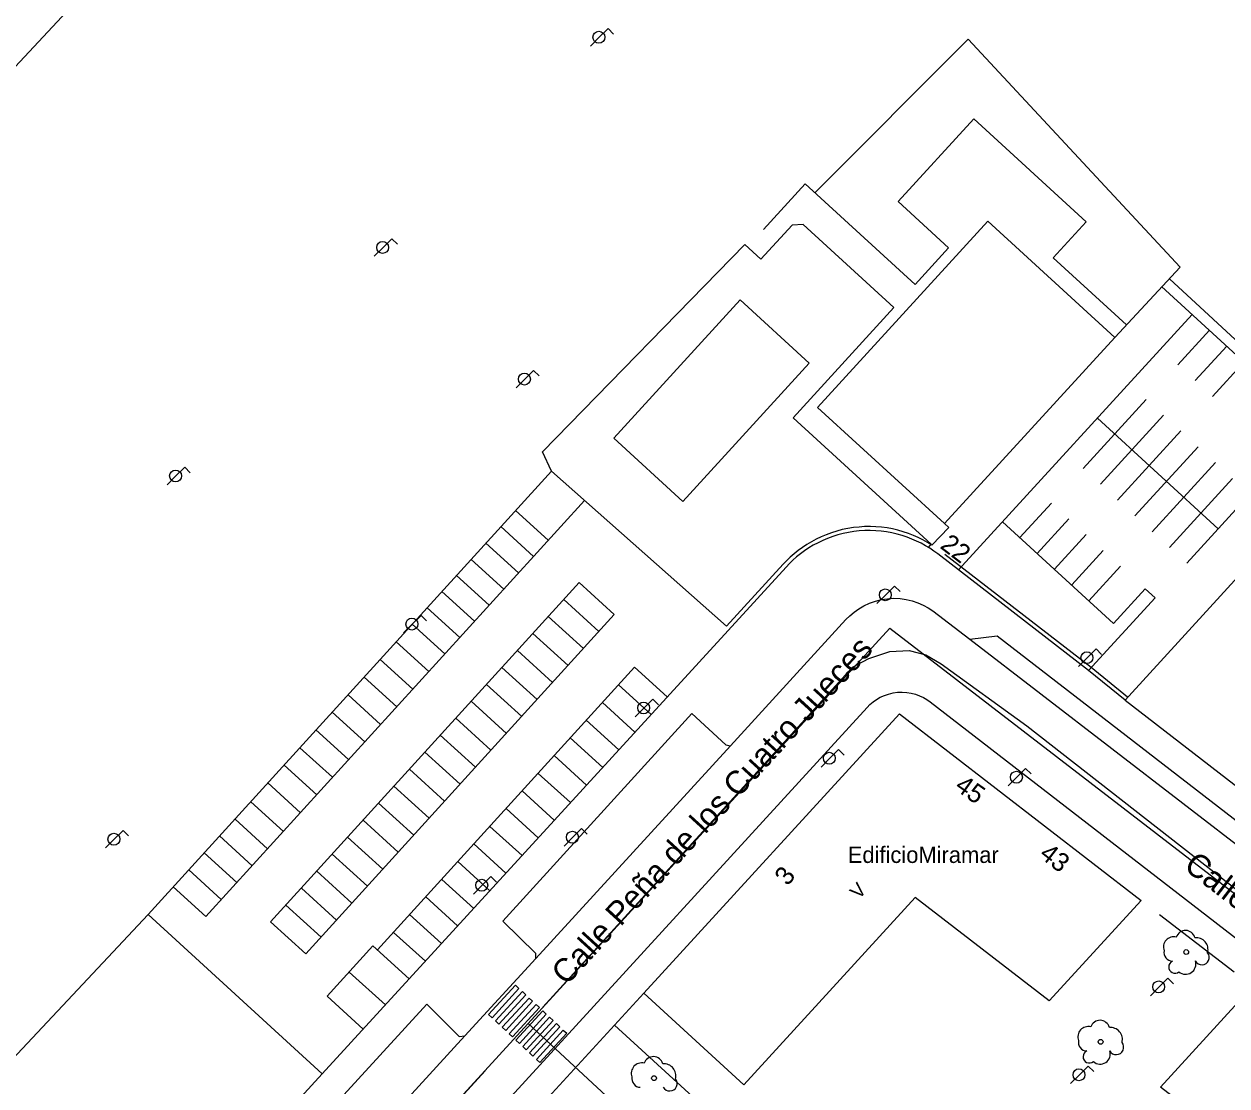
# Model space of a CAD drawing. Extents: x 282771 to 285132, y 4823109 to 4825496.
# Drawn here: x 283195.9 to 283324.3, y 4823190.8 to 4823304.2 of the extents above; entities that cross this region are included whole.
import ezdxf

# ---------------------------------------------------------------- set-up
doc = ezdxf.new("R2010")
doc.units = 0
for name, color, linetype in [('ACERA-BORDILLO', 7, 'Continuous'), ('ACERA-INTERIOR', 7, 'Continuous'), ('APARCAMIENTO', 7, 'Continuous'), ('ARBOL', 7, 'Continuous'), ('CALLE-EJE', 7, 'Continuous'), ('CALLE-TEXTO', 7, 'Continuous'), ('EDIFICIO', 7, 'Continuous'), ('FAROLA', 7, 'Continuous'), ('NUM-LOCAL', 7, 'Continuous'), ('NUM-PORTAL', 7, 'Continuous'), ('NUM-VADO', 7, 'Continuous'), ('PASO-PEATONES', 7, 'Continuous'), ('SENAL-VIARIA', 7, 'Continuous'), ('TXT-ALTURA-EDIFICIO', 7, 'Continuous'), ('TXT-EDIFICIOS', 7, 'Continuous'), ('VALLA', 7, 'Continuous')]:
    doc.layers.add(name, color=color, linetype=linetype)

msp = doc.modelspace()

# ---------------------------------------------------------------- linework, layer by layer
at = {"layer": 'ACERA-BORDILLO'}
for points in [[(283211.88, 4823170.01), (283238.9, 4823199.52), (283242.35, 4823196.07), (283242.96, 4823196.14), (283250.53, 4823204.41), (283250.53, 4823204.93), (283247.01, 4823208.39), (283267.19, 4823230.58), (283270.83, 4823227.22), (283271.32, 4823227.13), (283283.64, 4823240.59), (283284.06, 4823241.01), (283284.52, 4823241.4), (283285.03, 4823241.76), (283285.58, 4823242.08), (283286.18, 4823242.35), (283286.8, 4823242.57), (283287.44, 4823242.73), (283288.1, 4823242.83), (283288.77, 4823242.87), (283289.43, 4823242.84), (283290.08, 4823242.75), (283290.72, 4823242.6), (283291.32, 4823242.4), (283291.89, 4823242.15), (283292.43, 4823241.85), (283292.92, 4823241.52), (283296.88, 4823238.5), (283299.79, 4823238.87), (283352.55, 4823198.11)], [(283205.25, 4823143.07), (283285.91, 4823231.22), (283286.21, 4823231.52), (283286.55, 4823231.81), (283286.92, 4823232.07), (283287.32, 4823232.3), (283287.76, 4823232.49), (283288.21, 4823232.65), (283288.68, 4823232.76), (283289.17, 4823232.83), (283289.65, 4823232.84), (283290.14, 4823232.81), (283290.61, 4823232.74), (283291.07, 4823232.62), (283291.51, 4823232.46), (283291.92, 4823232.27), (283292.3, 4823232.05), (283292.65, 4823231.8), (283353.76, 4823184.59)]]:
    msp.add_lwpolyline(points, dxfattribs=at)
at = {"layer": 'ACERA-INTERIOR'}
for points in [[(283313.6, 4823272.07), (283305.78, 4823279.23), (283309.3, 4823283.08), (283297.3, 4823294.06), (283289.23, 4823285.23), (283294.62, 4823280.3), (283291.03, 4823276.39), (283279.3, 4823287.12), (283274.84, 4823282.25)], [(283292.46, 4823248.31), (283292.77, 4823248.65), (283278.01, 4823262.15), (283288.77, 4823273.91), (283279.09, 4823282.77), (283277.91, 4823282.72), (283274.57, 4823279.07), (283272.85, 4823280.65)], [(283317.36, 4823276.17), (283337.23, 4823257.99), (283313.46, 4823232)], [(283295.67, 4823245.9), (283320.63, 4823273.18)], [(283309.57, 4823235.16), (283316.67, 4823242.92), (283315.62, 4823243.88), (283312.24, 4823240.19), (283300.38, 4823251.04)], [(283313.46, 4823232), (283309.57, 4823235.16), (283293.45, 4823247.61), (283293.04, 4823247.91), (283292.61, 4823248.21), (283292.16, 4823248.48), (283291.69, 4823248.74), (283291.2, 4823248.98), (283290.7, 4823249.2), (283290.18, 4823249.4), (283289.65, 4823249.58), (283289.11, 4823249.73), (283288.55, 4823249.86), (283287.99, 4823249.97), (283287.41, 4823250.04), (283286.83, 4823250.09), (283286.25, 4823250.11), (283285.67, 4823250.11), (283285.08, 4823250.07), (283284.5, 4823250.01), (283283.93, 4823249.91), (283283.36, 4823249.79), (283282.79, 4823249.65), (283282.24, 4823249.47), (283281.7, 4823249.27), (283281.18, 4823249.05), (283280.67, 4823248.81), (283280.17, 4823248.54), (283279.7, 4823248.25), (283279.24, 4823247.95), (283278.8, 4823247.63), (283278.39, 4823247.29), (283277.99, 4823246.95), (283277.62, 4823246.58), (283277.26, 4823246.21), (283227.73, 4823192.08)], [(283313.72, 4823232.33), (283309.83, 4823235.48), (283294.21, 4823247.55)], [(283313.46, 4823232), (283363.81, 4823193.1), (283367.83, 4823198.35), (283369.66, 4823201.27), (283369.62, 4823204.09), (283367.36, 4823208.58), (283369, 4823209.49)], [(283325.1, 4823202.94), (283317.15, 4823209.08)], [(283247.21, 4823184.48), (283250.33, 4823187.9), (283258.93, 4823197.3), (283262.06, 4823200.71)], [(283258.93, 4823197.3), (283270.62, 4823186.61), (283274.85, 4823182.74)]]:
    msp.add_lwpolyline(points, dxfattribs=at)
at = {"layer": 'APARCAMIENTO'}
for points in [[(283322.48, 4823271.49), (283319.1, 4823267.8)], [(283324.32, 4823269.8), (283320.95, 4823266.11)], [(283326.17, 4823268.11), (283322.79, 4823264.43)], [(283315.73, 4823264.11), (283308.98, 4823256.73)], [(283323.42, 4823250.3), (283310.51, 4823262.11)], [(283317.57, 4823262.42), (283310.82, 4823255.05)], [(283319.42, 4823260.74), (283312.67, 4823253.36)], [(283321.26, 4823259.05), (283314.51, 4823251.67)], [(283323.11, 4823257.36), (283316.35, 4823249.98)], [(283324.95, 4823255.67), (283318.2, 4823248.3)], [(283326.79, 4823253.99), (283320.04, 4823246.61)], [(283215.31, 4823208.88), (283255.72, 4823253.33)], [(283248.38, 4823252.26), (283251.87, 4823249.09)], [(283305.6, 4823253.04), (283302.23, 4823249.36)], [(283307.45, 4823251.36), (283304.07, 4823247.67)], [(283246.8, 4823250.52), (283250.29, 4823247.35)], [(283309.29, 4823249.67), (283305.92, 4823245.98)], [(283245.21, 4823248.77), (283248.69, 4823245.6)], [(283311.14, 4823247.98), (283307.76, 4823244.29)], [(283243.63, 4823247.03), (283247.11, 4823243.86)], [(283312.98, 4823246.29), (283309.6, 4823242.61)], [(283258.92, 4823241.14), (283255.17, 4823244.56), (283222.2, 4823208.31), (283225.96, 4823204.89), (283258.92, 4823241.14)], [(283242.05, 4823245.29), (283245.54, 4823242.13)], [(283240.51, 4823243.6), (283243.99, 4823240.43)], [(283253.52, 4823242.74), (283257.28, 4823239.33)], [(283238.93, 4823241.86), (283242.41, 4823238.69)], [(283251.87, 4823240.93), (283255.63, 4823237.51)], [(283237.34, 4823240.12), (283240.83, 4823236.95)], [(283235.63, 4823238.23), (283239.11, 4823235.07)], [(283250.22, 4823239.12), (283253.98, 4823235.7)], [(283248.57, 4823237.31), (283252.33, 4823233.89)], [(283233.9, 4823236.33), (283237.39, 4823233.17)], [(283232.2, 4823234.46), (283235.68, 4823231.29)], [(283264.56, 4823232.34), (283261.08, 4823235.5), (283233.63, 4823205.32)], [(283246.92, 4823235.49), (283250.68, 4823232.08)], [(283245.28, 4823233.68), (283249.03, 4823230.26)], [(283259.37, 4823233.62), (283262.84, 4823230.45)], [(283230.48, 4823232.57), (283233.96, 4823229.4)], [(283243.63, 4823231.87), (283247.39, 4823228.45)], [(283257.65, 4823231.73), (283261.12, 4823228.57)], [(283228.79, 4823230.71), (283232.27, 4823227.54)], [(283241.98, 4823230.06), (283245.74, 4823226.64)], [(283255.93, 4823229.84), (283259.4, 4823226.69)], [(283227.06, 4823228.81), (283230.55, 4823225.64)], [(283240.33, 4823228.24), (283244.09, 4823224.83)], [(283254.22, 4823227.96), (283257.68, 4823224.81)], [(283225.35, 4823226.92), (283228.83, 4823223.76)], [(283238.68, 4823226.43), (283242.44, 4823223.01)], [(283252.5, 4823226.07), (283255.96, 4823222.93)], [(283223.65, 4823225.06), (283227.14, 4823221.9)], [(283237.03, 4823224.62), (283240.79, 4823221.2)], [(283250.79, 4823224.18), (283254.23, 4823221.05)], [(283221.91, 4823223.15), (283225.39, 4823219.98)], [(283235.39, 4823222.81), (283239.14, 4823219.39)], [(283249.07, 4823222.3), (283252.51, 4823219.17)], [(283220.1, 4823221.15), (283223.58, 4823217.98)], [(283233.74, 4823220.99), (283237.5, 4823217.58)], [(283247.36, 4823220.41), (283250.79, 4823217.29)], [(283218.42, 4823219.3), (283221.9, 4823216.13)], [(283232.09, 4823219.18), (283235.85, 4823215.76)], [(283245.64, 4823218.52), (283249.07, 4823215.4)], [(283216.77, 4823217.49), (283220.25, 4823214.32)], [(283230.44, 4823217.37), (283234.2, 4823213.95)], [(283243.93, 4823216.64), (283247.35, 4823213.52)], [(283215.12, 4823215.68), (283218.6, 4823212.51)], [(283228.79, 4823215.56), (283232.55, 4823212.14)], [(283213.47, 4823213.86), (283216.95, 4823210.7)], [(283227.14, 4823213.74), (283230.9, 4823210.33)], [(283242.21, 4823214.75), (283245.63, 4823211.64)], [(283240.49, 4823212.86), (283243.91, 4823209.76)], [(283211.82, 4823212.05), (283215.31, 4823208.88)], [(283225.5, 4823211.93), (283229.25, 4823208.51)], [(283223.85, 4823210.12), (283227.61, 4823206.7)], [(283238.78, 4823210.98), (283242.19, 4823207.88)], [(283237.06, 4823209.09), (283240.46, 4823206)], [(283235.35, 4823207.2), (283238.74, 4823204.12)], [(283237.02, 4823202.23), (283233.14, 4823205.76), (283228.24, 4823200.37), (283232.1, 4823196.86)], [(283230.6, 4823202.96), (283234.47, 4823199.45)]]:
    msp.add_lwpolyline(points, dxfattribs=at)
at = {"layer": 'ARBOL'}
for centre in [(283319.99, 4823205.1), (283310.85, 4823195.51), (283263.16, 4823191.63)]:
    msp.add_circle(centre, 0.255, dxfattribs=at)
for centre, radius, start, end in [((283319.92, 4823206.36), 1.04, 15.6423, 161.3843), ((283318.66, 4823205.63), 1.1, 75.4318, 200.5561), ((283321.05, 4823205.36), 1.27, 345.0327, 95.7993), ((283318.55, 4823205.06), 0.935, 168.599, 268.1324), ((283321.66, 4823204.53), 0.797, 208.9625, 38.991), ((283318.79, 4823203.51), 0.672, 113.7367, 309.4725), ((283319.93, 4823203.81), 1.09, 228.9545, 17.928), ((283309.52, 4823196.04), 1.1, 75.4318, 200.5561), ((283310.78, 4823196.77), 1.04, 15.6423, 161.3843), ((283311.91, 4823195.77), 1.27, 345.0327, 95.7993), ((283309.41, 4823195.47), 0.935, 168.599, 268.1324), ((283309.65, 4823193.92), 0.672, 113.7367, 309.4725), ((283310.79, 4823194.22), 1.09, 228.9545, 17.928), ((283312.52, 4823194.94), 0.797, 208.9625, 38.991), ((283261.83, 4823192.16), 1.1, 75.4318, 200.5561), ((283263.09, 4823192.89), 1.04, 15.6423, 161.3843), ((283264.22, 4823191.89), 1.27, 345.0327, 95.7993), ((283261.72, 4823191.59), 0.935, 168.599, 268.1324), ((283264.83, 4823191.06), 0.797, 208.9625, 38.991)]:
    msp.add_arc(centre, radius, start, end, dxfattribs=at)
at = {"layer": 'CALLE-EJE'}
msp.add_line((283249.73, 4823197.47), (283319.38, 4823132.88), dxfattribs=at)
for points in [[(283196.87, 4823139.7), (283288.35, 4823239.68)], [(283288.35, 4823239.68), (283363.1, 4823182.13)]]:
    msp.add_lwpolyline(points, dxfattribs=at)
at = {"layer": 'EDIFICIO'}
for points in [[(283312.37, 4823270.72), (283294.18, 4823250.84), (283280.6, 4823263.26), (283298.8, 4823283.15), (283312.37, 4823270.72)], [(283262.06, 4823200.71), (283289.36, 4823230.55), (283315.17, 4823210.61), (283305.35, 4823199.88), (283291.05, 4823210.92), (283272.76, 4823190.93), (283262.06, 4823200.71)], [(283196.28, 4823157.71), (283183.86, 4823168.51), (283181.63, 4823166.08), (283174.7, 4823172.42), (283209.13, 4823209.09), (283227.73, 4823192.08), (283196.28, 4823157.71)], [(283327.08, 4823201.41), (283340.55, 4823191.01), (283346.42, 4823186.47), (283347.14, 4823176.73), (283320.32, 4823147.42), (283309.62, 4823157.2), (283330.73, 4823180.27), (283317.26, 4823190.68), (283327.08, 4823201.41)]]:
    msp.add_lwpolyline(points, dxfattribs=at)
at = {"layer": 'FAROLA'}
for p, q in [((283258.25, 4823303.7), (283257.31, 4823302.77)), ((283258.84, 4823303.11), (283258.25, 4823303.7)), ((283257.31, 4823302.77), (283256.38, 4823301.83)), ((283235.16, 4823281.26), (283234.22, 4823280.33)), ((283235.75, 4823280.67), (283235.16, 4823281.26)), ((283234.22, 4823280.33), (283233.29, 4823279.39)), ((283250.3, 4823267.21), (283249.36, 4823266.28)), ((283250.89, 4823266.62), (283250.3, 4823267.21)), ((283249.36, 4823266.28), (283248.43, 4823265.34)), ((283213.05, 4823256.86), (283212.11, 4823255.93)), ((283213.64, 4823256.27), (283213.05, 4823256.86)), ((283212.11, 4823255.93), (283211.18, 4823254.99)), ((283287.9, 4823243.24), (283286.97, 4823242.3)), ((283288.84, 4823244.17), (283287.9, 4823243.24)), ((283289.43, 4823243.58), (283288.84, 4823244.17)), ((283238.28, 4823241.05), (283237.34, 4823240.12)), ((283238.87, 4823240.46), (283238.28, 4823241.05)), ((283237.34, 4823240.12), (283236.41, 4823239.18)), ((283310.37, 4823237.46), (283309.43, 4823236.53)), ((283310.96, 4823236.87), (283310.37, 4823237.46)), ((283309.43, 4823236.53), (283308.5, 4823235.59)), ((283263.03, 4823232.09), (283262.09, 4823231.16)), ((283263.62, 4823231.5), (283263.03, 4823232.09)), ((283262.09, 4823231.16), (283261.16, 4823230.22)), ((283282.86, 4823226.72), (283281.92, 4823225.79)), ((283283.45, 4823226.13), (283282.86, 4823226.72)), ((283281.92, 4823225.79), (283281, 4823224.85)), ((283302.84, 4823224.7), (283301.9, 4823223.77)), ((283303.43, 4823224.11), (283302.84, 4823224.7)), ((283301.9, 4823223.77), (283300.97, 4823222.83)), ((283206.46, 4823218.08), (283205.52, 4823217.15)), ((283207.05, 4823217.49), (283206.46, 4823218.08)), ((283255.42, 4823218.29), (283254.48, 4823217.36)), ((283256.01, 4823217.7), (283255.42, 4823218.29)), ((283205.52, 4823217.15), (283204.59, 4823216.21)), ((283254.48, 4823217.36), (283253.55, 4823216.42)), ((283245.74, 4823213.16), (283244.8, 4823212.23)), ((283246.33, 4823212.57), (283245.74, 4823213.16)), ((283244.8, 4823212.23), (283243.87, 4823211.29)), ((283318.03, 4823202.31), (283317.09, 4823201.38)), ((283318.62, 4823201.72), (283318.03, 4823202.31)), ((283317.09, 4823201.38), (283316.16, 4823200.44)), ((283308.58, 4823191.99), (283307.65, 4823191.05)), ((283309.52, 4823192.92), (283308.58, 4823191.99)), ((283310.11, 4823192.33), (283309.52, 4823192.92))]:
    msp.add_line(p, q, dxfattribs=at)
for centre, radius in [((283257.27, 4823302.77), 0.638), ((283234.18, 4823280.33), 0.638), ((283249.32, 4823266.28), 0.638), ((283212.07, 4823255.93), 0.638), ((283287.86, 4823243.24), 0.637), ((283237.3, 4823240.12), 0.637), ((283309.39, 4823236.53), 0.637), ((283262.05, 4823231.16), 0.637), ((283281.88, 4823225.79), 0.637), ((283301.86, 4823223.77), 0.637), ((283205.48, 4823217.15), 0.638), ((283254.44, 4823217.36), 0.637), ((283244.76, 4823212.23), 0.637), ((283317.05, 4823201.38), 0.637), ((283308.54, 4823191.99), 0.637)]:
    msp.add_circle(centre, radius, dxfattribs=at)
at = {"layer": 'PASO-PEATONES'}
for points in [[(283245.86, 4823198.09), (283245.49, 4823198.43), (283248.37, 4823201.56), (283248.73, 4823201.22)], [(283246.59, 4823197.4), (283246.22, 4823197.74), (283249.1, 4823200.88), (283249.46, 4823200.53)], [(283247.32, 4823196.72), (283246.95, 4823197.06), (283249.83, 4823200.19), (283250.19, 4823199.85)], [(283248.05, 4823196.03), (283247.68, 4823196.38), (283250.56, 4823199.51), (283250.92, 4823199.17)], [(283248.78, 4823195.35), (283248.41, 4823195.69), (283251.29, 4823198.82), (283251.65, 4823198.48)], [(283249.51, 4823194.66), (283249.14, 4823195.01), (283252.01, 4823198.14), (283252.38, 4823197.8)], [(283250.23, 4823193.98), (283249.87, 4823194.32), (283252.74, 4823197.46), (283253.11, 4823197.11)], [(283250.96, 4823193.3), (283250.6, 4823193.64), (283253.47, 4823196.77), (283253.84, 4823196.43)]]:
    msp.add_lwpolyline(points, close=True, dxfattribs=at)
at = {"layer": 'SENAL-VIARIA'}
msp.add_line((283296.88, 4823238.5), (283353.06, 4823195.26), dxfattribs=at)
for points in [[(283251.3, 4823199.21), (283284.37, 4823235.53), (283286.09, 4823236.45), (283288.34, 4823237.18), (283290.39, 4823237.31), (283292.17, 4823236.85), (283293.83, 4823235.86), (283302.96, 4823229.24), (283351.37, 4823191.47)], [(283250.53, 4823204.41), (283271.32, 4823227.13)], [(283242.96, 4823196.14), (283215.39, 4823166)], [(283245.14, 4823192.41), (283213.79, 4823158.12)]]:
    msp.add_lwpolyline(points, dxfattribs=at)
at = {"layer": 'VALLA'}
for points in [[(283206.43, 4823311.96), (283187.38, 4823291.59), (283169.96, 4823274.39), (283162.77, 4823269.11), (283154.48, 4823264.64), (283146.38, 4823257.47), (283150.91, 4823254.01), (283180.76, 4823240.74), (283183.11, 4823238.59), (283183.11, 4823235.97), (283171.35, 4823212.91), (283169.04, 4823212.74)], [(283280.34, 4823286.17), (283296.71, 4823302.57)], [(283312.37, 4823270.72), (283319.36, 4823278.21), (283296.71, 4823302.57)], [(283252.2, 4823256.45), (283251.25, 4823258.5), (283272.85, 4823280.65)], [(283339.99, 4823268.68), (283336.38, 4823260.19), (283318.2, 4823276.97)], [(283258.86, 4823259.97), (283272.36, 4823274.73), (283279.74, 4823267.98), (283266.24, 4823253.22), (283258.86, 4823259.97)], [(283209.13, 4823209.09), (283252.2, 4823256.45), (283270.91, 4823239.89)], [(283294.18, 4823250.84), (283294.64, 4823250.42), (283292.83, 4823248.55), (283292.37, 4823248.84), (283291.88, 4823249.11), (283291.38, 4823249.36), (283290.86, 4823249.59), (283290.33, 4823249.79), (283289.77, 4823249.98), (283289.21, 4823250.14), (283288.64, 4823250.27), (283288.05, 4823250.38), (283287.46, 4823250.46), (283286.86, 4823250.51), (283286.26, 4823250.53), (283285.65, 4823250.52), (283285.05, 4823250.48), (283284.45, 4823250.42), (283283.85, 4823250.32), (283283.26, 4823250.2), (283282.68, 4823250.04), (283282.11, 4823249.87), (283281.55, 4823249.66), (283281.01, 4823249.43), (283280.48, 4823249.18), (283279.97, 4823248.9), (283279.48, 4823248.61), (283279, 4823248.29), (283278.55, 4823247.96), (283278.12, 4823247.61), (283277.71, 4823247.25), (283277.32, 4823246.88), (283276.96, 4823246.5), (283270.91, 4823239.89)]]:
    msp.add_lwpolyline(points, dxfattribs=at)

# ---------------------------------------------------------------- texts
at = {"layer": 'CALLE-TEXTO'}
for s, rotation, p in [('Calle Peña de los Cuatro Jueces', 47.5421, (283253.82, 4823201.44)), ('Calle Orán', 322.41, (283319.61, 4823214.03))]:
    msp.add_text(s, height=2.5, rotation=rotation, dxfattribs=at).set_placement(p)
at = {"layer": 'NUM-LOCAL'}
msp.add_text('3', height=2, rotation=52.2653, dxfattribs=at).set_placement((283277.45, 4823212.07))
at = {"layer": 'NUM-PORTAL'}
for s, rotation, p in [('22', 322.5946, (283293.6, 4823248.31)), ('45', 324.8658, (283295.16, 4823222.51))]:
    msp.add_text(s, height=2, rotation=rotation, dxfattribs=at).set_placement(p)
at = {"layer": 'NUM-VADO'}
msp.add_text('43', height=2, rotation=322.0013, dxfattribs=at).set_placement((283304.19, 4823215.31))
at = {"layer": 'TXT-ALTURA-EDIFICIO'}
msp.add_text('V', height=1.5, rotation=47.5421, dxfattribs=at).set_placement((283285.04, 4823210.65))
at = {"layer": 'TXT-EDIFICIOS'}
msp.add_text('EdificioMiramar', height=1.75, rotation=0, dxfattribs=at).set_placement((283283.85, 4823214.61))

doc.saveas('drawing.dxf')
